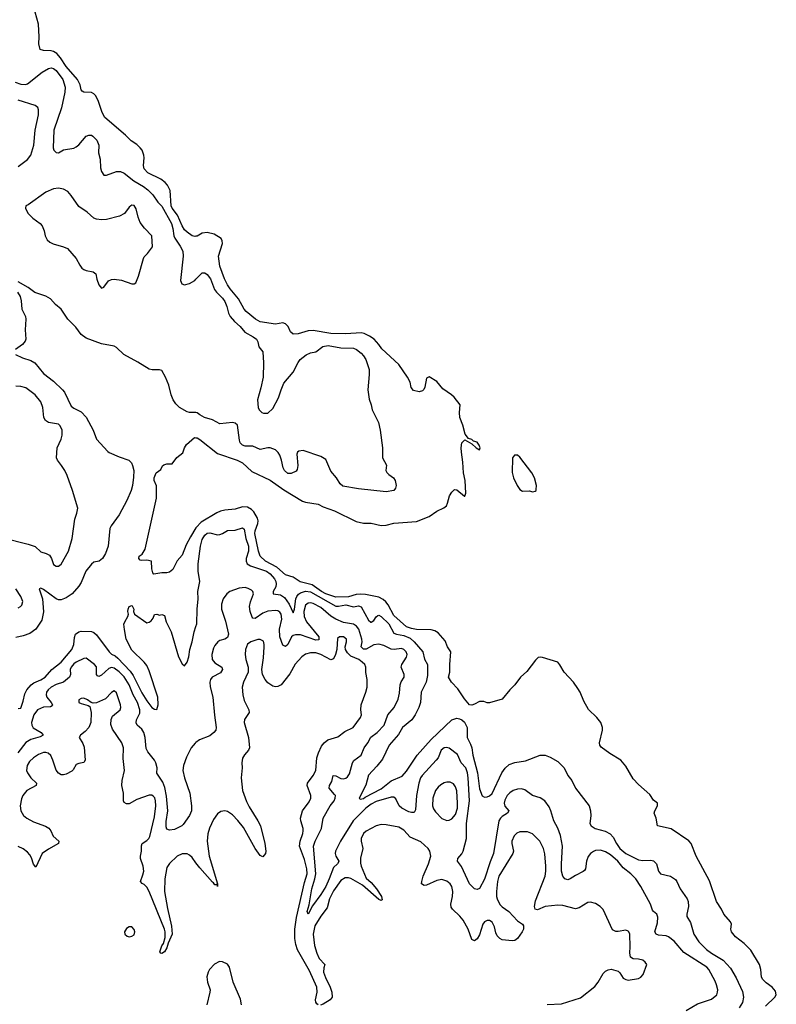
# Model space of a CAD drawing. Header units: inches. Extents: x 1603819 to 1745079, y 385938 to 533966.
# Tile 554 of 561: x 1668602 to 1674605, y 511514 to 519326. Entities that reach past the tile are written whole.
import ezdxf

# ---------------------------------------------------------------- set-up
doc = ezdxf.new("R2010")
doc.units = ezdxf.units.IN
doc.header["$MEASUREMENT"] = 0
doc.layers.add('B6561', color=7, linetype='Continuous')
doc.layers.add('B6571', color=7, linetype='Continuous')

msp = doc.modelspace()

# ---------------------------------------------------------------- linework, layer by layer
at = {"layer": 'B6561', "color": 5}
for points, elevation in [([(1670000, 517607.1), (1669990, 517606), (1669970, 517612.1), (1669930, 517638.9), (1669910, 517658.4), (1669890, 517689.8), (1669853.9, 517773.9), (1669812.5, 517830), (1669804.1, 517850), (1669795.2, 517970), (1669774, 518014), (1669755.2, 518035.2), (1669721, 518061), (1669618, 518110), (1669590, 518143.5), (1669584.3, 518170), (1669589.8, 518230), (1669587.6, 518250), (1669572.8, 518290), (1669558.5, 518310), (1669530, 518336.5), (1669485.2, 518365.2), (1669441.1, 518410), (1669278.2, 518550), (1669255.3, 518590), (1669223.6, 518683.6), (1669203.8, 518723.8), (1669190, 518738.7), (1669170, 518748), (1669110, 518749.7), (1669098, 518758), (1669089.8, 518769.8), (1669082.3, 518810), (1669061.2, 518850), (1668970, 518954.3), (1668924.2, 519024.2), (1668896.8, 519056.8), (1668870, 519073.8), (1668850, 519079.5), (1668790, 519080.5), (1668764.5, 519090), (1668753.3, 519133.3), (1668756.8, 519190), (1668750.4, 519290.4), (1668724.3, 519384.3)], 220), ([(1668565.1, 518830), (1668610, 518815), (1668648.6, 518811.4), (1668664.5, 518815.5), (1668781.1, 518910), (1668830, 518938.4), (1668850, 518942.5), (1668870, 518937.3), (1668890, 518922.3), (1668942.6, 518850), (1668961.4, 518790), (1668959.6, 518750), (1668932.8, 518627.2), (1668872.7, 518450), (1668868.4, 518310), (1668872.7, 518290), (1668890, 518272.7), (1668910, 518269.3), (1668950, 518292), (1669030, 518307.3), (1669050, 518317), (1669070, 518334), (1669130, 518400.4), (1669150, 518409.7), (1669170, 518408.4), (1669182.4, 518402.4), (1669213.5, 518370), (1669229.6, 518330.4), (1669227.6, 518270), (1669238.9, 518218.9), (1669241.5, 518150), (1669250, 518120.9), (1669270, 518093.3), (1669290, 518093.5), (1669370, 518122), (1669400.2, 518120.2), (1669430, 518107), (1669507.1, 518047.1), (1669582.8, 518002.8), (1669617, 517977), (1669657.2, 517937.2), (1669698.6, 517878.6), (1669730, 517846.3), (1669805.2, 517710), (1669817.5, 517670), (1669823.2, 517610), (1669831.2, 517591.2), (1669874.7, 517530), (1669894.9, 517490), (1669898.9, 517450), (1669877.4, 517257.4), (1669887, 517230), (1669910, 517222.2), (1669950, 517232.2), (1669990, 517256.9), (1670000, 517266.9)], 240), ([(1668590, 518160.4), (1668663.5, 518216.5), (1668688.9, 518251.1), (1668713.3, 518330), (1668724.7, 518450), (1668749.8, 518569.8), (1668751.8, 518611.8), (1668744.2, 518630), (1668724.1, 518644.1), (1668590, 518687.1)], 260), ([(1670000, 516208.2), (1669950, 516210.2), (1669930, 516215.4), (1669868.7, 516250), (1669839.1, 516279.1), (1669818.9, 516310), (1669803.1, 516350), (1669785.9, 516425.9), (1669758.7, 516490), (1669730, 516542.8), (1669710, 516548), (1669653.4, 516546.6), (1669630, 516553.1), (1669538, 516610), (1669428.3, 516668.3), (1669370, 516726), (1669350, 516736.4), (1669250, 516753), (1669130, 516798), (1669090, 516827.7), (1669047.6, 516887.6), (1668983.8, 516950), (1668930.2, 517030.2), (1668886.9, 517066.9), (1668845.7, 517110), (1668810, 517132.4), (1668722.3, 517162.3), (1668670, 517202), (1668590, 517244.9)], 240), ([(1668583.3, 517163.3), (1668606.2, 517130), (1668614.1, 517094.1), (1668619.8, 517030), (1668647.1, 516970), (1668649.8, 516950), (1668645.2, 516865.2), (1668649.5, 516790.5), (1668645.4, 516774.6), (1668623.7, 516750), (1668569.4, 516710)], 240), ([(1668568, 516670), (1668622.9, 516642.9), (1668690, 516622.4), (1668722.7, 516602.7), (1668790, 516518.4), (1668870, 516457), (1668942.2, 516390), (1668956.8, 516370), (1669010, 516260.9), (1669030, 516242.6), (1669090, 516213.9), (1669130, 516172.4), (1669184.6, 516070), (1669210, 515997.6), (1669300.9, 515900.9), (1669311.8, 515891.8), (1669390, 515856.5), (1669467, 515830), (1669487.3, 515810), (1669496.8, 515790), (1669505.8, 515750), (1669504.4, 515695.6), (1669496, 515630), (1669486.3, 515590), (1669451.1, 515510), (1669390, 515398.4), (1669327.3, 515310), (1669318, 515290), (1669302.6, 515150), (1669282, 515090), (1669257.4, 515050), (1669231.8, 515030), (1669190, 515021.3), (1669170, 515006.2), (1669126.1, 514950), (1669090, 514861.7), (1669070, 514831.3), (1669018.4, 514770), (1668970, 514739.3), (1668930, 514723.2), (1668910, 514722.6), (1668890, 514730.2), (1668790, 514805.3), (1668770, 514816.5), (1668755.1, 514810), (1668782.5, 514730), (1668791.7, 514628.3), (1668777.2, 514562.8), (1668728.6, 514491.4), (1668682.7, 514457.3), (1668630, 514437.8), (1668570, 514425.2)], 240), ([(1668470, 515214.2), (1668670, 515164.6), (1668725.2, 515145.3), (1668770, 515103), (1668811.3, 515090), (1668836.7, 515076.7), (1668854, 515050), (1668870, 515004.7), (1668890, 514991), (1668910, 514991), (1668930, 515006), (1668988, 515110), (1669017.3, 515210), (1669038, 515362), (1669055.1, 515410), (1669062, 515450), (1669020.7, 515590), (1668978, 515710), (1668959.5, 515750), (1668934, 515790), (1668900.5, 515830), (1668893.3, 515850), (1668899.7, 515930), (1668930, 515998.8), (1668938.9, 516030), (1668938.9, 516070), (1668923.8, 516103.8), (1668910, 516116.2), (1668830, 516129.7), (1668805.7, 516145.7), (1668793.3, 516170), (1668786.4, 516250), (1668770, 516294), (1668723.6, 516350), (1668650, 516404), (1668610, 516416.4), (1668570, 516419.2)], 260), ([(1670000, 515293.4), (1669955.7, 515224.3), (1669921.7, 515158.3), (1669890, 515077.2), (1669850, 515033.2), (1669815.3, 514964.7), (1669790, 514943.6), (1669770, 514937), (1669730, 514938), (1669666, 514926), (1669658, 514938), (1669648.7, 514970), (1669646, 515030), (1669610, 515038), (1669570, 515035.3), (1669558, 515038), (1669546, 515050), (1669549, 515070), (1669573.2, 515086.8), (1669596, 515124), (1669687.3, 515530), (1669687.3, 515627.3), (1669669.5, 515670.5), (1669669.5, 515690.5), (1669684, 515730), (1669722, 515758), (1669734.6, 515785.4), (1669744.7, 515795.3), (1669770, 515801), (1669810, 515801), (1669847.9, 515852.1), (1669897.2, 515890), (1669909.3, 515930), (1669924.8, 515955.2), (1669989.7, 516010.3), (1670000, 516009.1)], 220), ([(1668590, 514659.3), (1668609.2, 514670), (1668618.3, 514681.7), (1668625.6, 514710), (1668611.6, 514750), (1668571.1, 514811.1)], 260), ([(1668590, 513861.2), (1668610, 513862.7), (1668630, 513919), (1668641.9, 513978.2), (1668658.3, 514010), (1668693.8, 514050), (1668714, 514066), (1668770, 514088.5), (1668804.8, 514110), (1668856.9, 514170), (1668930, 514228.7), (1669016.5, 514330), (1669030.1, 514369.9), (1669035.3, 514424.7), (1669045.6, 514450), (1669070, 514469.9), (1669090, 514474.2), (1669170, 514472), (1669190, 514463.8), (1669210, 514446.4), (1669310.8, 514310), (1669330, 514291.6), (1669358.9, 514278.9), (1669380.6, 514260.6), (1669477, 514157), (1669502, 514122), (1669570, 513984.2), (1669610, 513923.1), (1669650, 513869.8), (1669670, 513855.1), (1669690, 513852.7), (1669700.9, 513890), (1669697.2, 513950), (1669630, 514159.3), (1669610, 514201.3), (1669590, 514228.7), (1669490, 514323.9), (1669446.8, 514410), (1669431.8, 514488.2), (1669428.6, 514530), (1669435.5, 514550), (1669460.3, 514590), (1669464.2, 514610), (1669459.5, 514630), (1669461.1, 514650), (1669468.9, 514670), (1669490, 514678.4), (1669494.6, 514674.6), (1669507.3, 514650), (1669505.1, 514630), (1669513.6, 514610), (1669610, 514540.9), (1669630, 514546), (1669643.8, 514556.2), (1669661.4, 514578.6), (1669672, 514608), (1669690, 514608.7), (1669710, 514601.2), (1669730, 514606), (1669750, 514599.3), (1669764.8, 514550), (1669802.6, 514470), (1669861, 514270), (1669890, 514216), (1669910, 514199), (1669930, 514229), (1669943.1, 514270), (1669952, 514330), (1669970.2, 514390), (1669984.6, 514470), (1670000, 514511.3)], 240), ([(1670000, 513592.2), (1669992.7, 513587.3), (1669962.4, 513550), (1669925.1, 513474.9), (1669901.3, 513410), (1669896.2, 513370), (1669907.9, 513310), (1669950.2, 513190), (1669965.4, 513090), (1669963.5, 513050), (1669947.8, 513012.2), (1669898.7, 512941.3), (1669888.6, 512931.4), (1669830, 512901.2), (1669790, 512895.1), (1669770, 512903.7), (1669762.8, 512922.8), (1669763.5, 512963.5), (1669776, 513050), (1669765.7, 513165.7), (1669753.8, 513233.8), (1669737.4, 513277.4), (1669688.7, 513348.7), (1669691.6, 513390), (1669682.3, 513430), (1669670, 513452.3), (1669617.3, 513517.3), (1669604.1, 513544.1), (1669596.2, 513630), (1669586.4, 513670), (1669570, 513698.2), (1669532.6, 513730), (1669526.3, 513746.3), (1669528, 513770), (1669554.7, 513825.3), (1669555.3, 513850), (1669536.2, 513910), (1669502.8, 513970), (1669469.9, 514050), (1669430, 514111.5), (1669390, 514151.5), (1669350, 514181.1), (1669330, 514186.2), (1669310, 514179.6), (1669250, 514126.4), (1669230, 514114.2), (1669219.5, 514119.5), (1669210.8, 514130.8), (1669210, 514192.3), (1669196.2, 514210), (1669130, 514260.9), (1669110, 514257.6), (1669050, 514229.8), (1669030, 514215.1), (1669009.4, 514190), (1669003.2, 514170), (1669004.7, 514130), (1668995.8, 514110), (1668950, 514069.8), (1668889.6, 514050.4), (1668850.2, 514030), (1668826.8, 514010), (1668814.5, 513990), (1668811, 513970), (1668817.4, 513950), (1668850.2, 513910), (1668861.5, 513890), (1668858, 513882), (1668845.4, 513874.6), (1668790, 513871.6), (1668742, 513850), (1668713.9, 513810), (1668696.2, 513750), (1668697, 513730), (1668708.7, 513708.7), (1668772.6, 513670), (1668788.4, 513650), (1668762.8, 513637.2), (1668690, 513615.4), (1668650, 513592.4), (1668586.2, 513510)], 260), ([(1670000, 512638), (1669970, 512678.8), (1669950, 512697), (1669930, 512707.3), (1669890, 512708.5), (1669850.5, 512689.5), (1669790, 512631.7), (1669770, 512599.8), (1669752.4, 512510), (1669750.7, 512410), (1669773.7, 512273.7), (1669805.4, 512134.6), (1669810.1, 512070), (1669780.2, 511999.8), (1669770, 511963.7), (1669750, 511932), (1669730, 511918.4), (1669720.1, 511920.1), (1669712.7, 511930), (1669730, 511977.6), (1669742.9, 511997.1), (1669755.9, 512044.1), (1669756.1, 512090), (1669751.5, 512111.5), (1669629.9, 512409.9), (1669610, 512444.4), (1669590, 512463.7), (1669572.5, 512472.5), (1669560.4, 512490), (1669579.6, 512540.4), (1669585.7, 512570), (1669580.6, 512610), (1669560.8, 512670), (1669559.2, 512690), (1669567.9, 512730), (1669567.9, 512772.1), (1669573.3, 512790), (1669610, 512812.9), (1669626, 512830), (1669633.2, 512846.8), (1669670, 513002.8), (1669681.9, 513090), (1669678.8, 513130), (1669672.6, 513152.6), (1669663.8, 513163.8), (1669650, 513172.8), (1669630, 513174), (1669530, 513140.2), (1669470, 513104.8), (1669450, 513103.7), (1669430, 513116.2), (1669425.6, 513130), (1669426, 513190), (1669413.1, 513250), (1669415.6, 513290), (1669433.6, 513370), (1669423.5, 513463.5), (1669424.1, 513550), (1669410.7, 513590), (1669336.9, 513696.9), (1669325.6, 513734.4), (1669326.8, 513773.2), (1669338.8, 513801.2), (1669398.7, 513850), (1669405.1, 513870), (1669402.6, 513890), (1669370, 513985.2), (1669350, 514000.9), (1669330, 513989.3), (1669282, 513938), (1669210, 513905.6), (1669184.5, 513904.5), (1669169.1, 513909.1), (1669139, 513930), (1669110, 513942.7), (1669090, 513941.2), (1669071.3, 513930), (1669071.3, 513910), (1669090, 513900.7), (1669146, 513886), (1669156.7, 513876.7), (1669168.7, 513830), (1669164.9, 513750), (1669150.4, 513710), (1669122, 513678), (1669084, 513650), (1669072.7, 513630), (1669103.1, 513583.1), (1669114.1, 513554.1), (1669121.5, 513450), (1669110, 513431.6), (1669070, 513425.3), (1669050, 513417.4), (1669025.7, 513374.3), (1669015.5, 513364.5), (1668970, 513340.6), (1668950, 513334.2), (1668930, 513335.8), (1668910, 513348.7), (1668891, 513371), (1668865.5, 513450), (1668847.7, 513487.7), (1668826.6, 513506.6), (1668810, 513512.8), (1668790, 513512.9), (1668750, 513497.1), (1668710, 513469.8), (1668679.4, 513440.6), (1668660.2, 513410), (1668655.3, 513370), (1668662.6, 513350), (1668690, 513312), (1668734.3, 513270), (1668731.7, 513250), (1668659.5, 513210), (1668626, 513170), (1668615.2, 513144.8), (1668604.2, 513090), (1668611.3, 513050), (1668632.5, 513012.5), (1668659.5, 512990), (1668710, 512961.8), (1668806.8, 512926.8), (1668832.1, 512912.1), (1668848.5, 512890), (1668867.1, 512847.1), (1668913, 512810), (1668910.3, 512789.7), (1668830, 512745.6), (1668780.2, 512710), (1668730, 512602.9), (1668710, 512625.1), (1668695.4, 512675.4), (1668681.4, 512701.4), (1668662.4, 512722.4), (1668628.5, 512748.5), (1668590, 512767.5)], 280)]:
    msp.add_lwpolyline(points, dxfattribs=dict(at, elevation=elevation))
for points, elevation in [([(1668910, 517989.7), (1668870, 517984.7), (1668810, 517956.1), (1668670, 517858), (1668651.3, 517850), (1668646.8, 517830), (1668667.3, 517790), (1668706.8, 517750), (1668764, 517710), (1668779.1, 517690), (1668794.4, 517650), (1668803, 517610), (1668820.3, 517580.3), (1668840.5, 517560.5), (1668866.5, 517546.5), (1668950, 517524.2), (1668980.5, 517510), (1669050, 517432.4), (1669078.2, 517378.2), (1669095.3, 517355.3), (1669110, 517343.7), (1669130, 517336.5), (1669185.3, 517325.3), (1669204.9, 517310), (1669213.7, 517266.3), (1669230, 517222.8), (1669250, 517196), (1669270, 517202.8), (1669306.3, 517253.7), (1669330, 517264.9), (1669350, 517267.7), (1669410, 517259.1), (1669490, 517231), (1669510, 517231.3), (1669522, 517238), (1669543.7, 517290), (1669582.7, 517430), (1669590, 517444.7), (1669615.3, 517470), (1669656.4, 517523.6), (1669649.2, 517610), (1669591, 517671), (1669557.5, 517717.5), (1669540.3, 517760.3), (1669525.4, 517825.4), (1669510.9, 517850.9), (1669490, 517854), (1669484, 517850), (1669470, 517839.5), (1669432.1, 517787.9), (1669394, 517766), (1669290, 517739.7), (1669250, 517737.4), (1669210, 517742), (1669190, 517751.6), (1669137.7, 517797.7), (1669070, 517844.7), (1669010.7, 517930.7), (1668982.2, 517962.2), (1668950, 517981.7)], 260), ([(1669490, 512129.5), (1669470, 512127.8), (1669450, 512115.8), (1669434, 512090), (1669435.5, 512070), (1669454.9, 512054.9), (1669470, 512050.4), (1669490, 512054), (1669510, 512066.4), (1669514.7, 512090), (1669510, 512108.7)], 320)]:
    msp.add_lwpolyline(points, close=True, dxfattribs=dict(at, elevation=elevation))
at = {"layer": 'B6571', "color": 5}
for points, elevation in [([(1670000, 516009.1), (1670010, 516008), (1670030, 515995.5), (1670170, 515883.1), (1670328.2, 515830), (1670368.5, 515810), (1670442.4, 515742.4), (1670590, 515672.7), (1670697.2, 515597.2), (1670845, 515505), (1670870, 515496.8), (1670970, 515483.2), (1671010, 515461.3), (1671100.4, 515430), (1671270, 515344.7), (1671330, 515331), (1671390, 515330.9), (1671470, 515313.5), (1671510, 515316.9), (1671570, 515330.6), (1671750, 515345.9), (1671850, 515384), (1671910, 515425.7), (1671966.8, 515453.2), (1671986.6, 515470), (1671996.9, 515490), (1672012.9, 515547.1), (1672030, 515578), (1672050, 515598), (1672070, 515596), (1672130, 515544.7), (1672134, 515546), (1672141.2, 515570), (1672136.9, 515670), (1672122, 515730), (1672116.6, 515816.6), (1672106, 515894), (1672104, 515930), (1672108.7, 515970), (1672132, 515992), (1672190, 515962), (1672222, 515930), (1672250, 515914), (1672254, 515930), (1672248, 515950), (1672230, 515973.2), (1672203.1, 515983.1), (1672190, 515994), (1672162, 516002), (1672136.5, 516036.5), (1672117, 516110), (1672094.7, 516170), (1672091.3, 516210), (1672095.1, 516270), (1672048.2, 516330), (1672027.8, 516350), (1671958.1, 516398.2), (1671910, 516454.2), (1671850, 516491.6), (1671830, 516482), (1671816.3, 516410), (1671808, 516392), (1671797.5, 516382.5), (1671770, 516372.7), (1671725.1, 516385.1), (1671707.3, 516407.3), (1671698.4, 516450), (1671678.7, 516490), (1671609.7, 516590), (1671475.7, 516715.7), (1671451, 516750), (1671413.3, 516790), (1671375.7, 516815.7), (1671334.8, 516834.8), (1671310, 516840.7), (1671190, 516833), (1671070, 516836.1), (1670930, 516859.8), (1670890, 516858), (1670810, 516832.8), (1670770, 516829.6), (1670750, 516849.2), (1670731.2, 516891.2), (1670710, 516912), (1670690, 516919.6), (1670630, 516909.7), (1670510, 516928.4), (1670472.8, 516950), (1670397.6, 517010), (1670381.8, 517030), (1670338.4, 517110), (1670271.8, 517190), (1670250, 517222.8), (1670227, 517270), (1670189.8, 517370), (1670178.4, 517450), (1670209.3, 517550), (1670209.2, 517570), (1670199, 517590), (1670143.9, 517623.9), (1670090, 517637.4), (1670050, 517631.2), (1670010, 517608.2), (1670000, 517607.1)], 220), ([(1670000, 517266.9), (1670050, 517316.8), (1670070, 517317.8), (1670090, 517305.3), (1670115.5, 517270), (1670146.3, 517186.3), (1670163.4, 517163.4), (1670210, 517117.4), (1670228.4, 517090), (1670246, 517050), (1670258.4, 516998.4), (1670270.8, 516970), (1670305.6, 516930), (1670351, 516891), (1670387.6, 516847.6), (1670453.3, 516810), (1670479.1, 516790), (1670489.8, 516770), (1670498.7, 516730), (1670529.7, 516690), (1670536.6, 516603.4), (1670532.4, 516490), (1670516, 516404), (1670489.4, 516309.4), (1670493.2, 516250), (1670501.2, 516230), (1670522, 516210), (1670534.8, 516205.2), (1670570, 516204), (1670610, 516242), (1670654.1, 516325.9), (1670675.3, 516390), (1670698.4, 516441.6), (1670770, 516529.6), (1670810, 516607), (1670826.7, 516630), (1670873.2, 516666.8), (1670910, 516683.1), (1670950, 516689.8), (1671006.9, 516733.1), (1671050, 516740.8), (1671150, 516722.2), (1671250, 516718.6), (1671272.6, 516710), (1671310, 516680.4), (1671330, 516659.1), (1671347.8, 516630), (1671373.8, 516550), (1671375.5, 516510), (1671363.7, 516390), (1671373.9, 516313.9), (1671390.5, 516270.5), (1671398, 516230), (1671447.7, 516130), (1671462.8, 516070), (1671480.9, 515930), (1671481, 515850), (1671511, 515791), (1671507.6, 515750), (1671514.5, 515734.5), (1671530, 515716.9), (1671566.6, 515690), (1671580.9, 515670), (1671589.2, 515630), (1671584, 515610), (1671569.2, 515590.8), (1671510, 515580.7), (1671290, 515603.1), (1671166.3, 515626.3), (1671143.2, 515643.2), (1671114, 515690), (1671070, 515743), (1671030, 515837.6), (1670990, 515861.5), (1670850, 515908.2), (1670816.5, 515903.5), (1670806.6, 515893.4), (1670801.2, 515878.8), (1670807.6, 515790), (1670802.5, 515757.5), (1670795.9, 515744.1), (1670755.1, 515724.9), (1670730, 515726.4), (1670702.4, 515750), (1670692.4, 515770), (1670679.5, 515830), (1670664.4, 515870), (1670652, 515892), (1670630, 515913), (1670590, 515928.5), (1670570, 515928.5), (1670510, 515916.4), (1670450, 515941.3), (1670390, 515943.2), (1670368.8, 515950), (1670351.7, 515970), (1670344.4, 515990), (1670330.4, 516110), (1670310, 516126), (1670290, 516130.3), (1670190, 516120.8), (1670132, 516152), (1670068, 516170), (1670030.4, 516190), (1670010, 516207.8), (1670000, 516208.2)], 240), ([(1674519.2, 511500.7), (1674594, 511570), (1674604.5, 511590), (1674599.1, 511619.1), (1674572.7, 511650), (1674524.5, 511684.5), (1674498.7, 511710), (1674488.2, 511730), (1674481.3, 511790), (1674471.3, 511830), (1674403, 511943), (1674350, 511995.6), (1674280.5, 512050), (1674248.6, 512088.6), (1674244.2, 512110), (1674249.6, 512150), (1674241.6, 512170), (1674188.6, 512228.6), (1674169.7, 512270), (1674129.8, 512329.8), (1674075.3, 512495.3), (1673969.7, 512690), (1673927.8, 512790), (1673910, 512811.2), (1673770, 512906.2), (1673662.7, 512930), (1673651.2, 512991.2), (1673636.2, 513030), (1673641.6, 513050), (1673662.9, 513090), (1673660.9, 513110), (1673630, 513132.7), (1673599.8, 513179.8), (1673510, 513257.6), (1673470, 513302), (1673410, 513403.6), (1673371.8, 513450), (1673283.5, 513503.5), (1673214.9, 513554.9), (1673205.6, 513570), (1673202.4, 513590), (1673224.2, 513690), (1673224.7, 513710), (1673212.3, 513750), (1673181.7, 513790), (1673114.3, 513854.3), (1673078.3, 513918.3), (1673048.2, 513990), (1673030, 514021), (1672994.2, 514070), (1672921.4, 514150), (1672888.1, 514208.1), (1672870, 514228.2), (1672750, 514265.6), (1672730, 514269.4), (1672715.5, 514264.5), (1672694.4, 514245.6), (1672625.8, 514154.2), (1672574.8, 514110), (1672530, 514049), (1672490.5, 514009.5), (1672430, 513934), (1672330, 513906), (1672310, 513906), (1672284, 513916), (1672250, 513917.2), (1672210, 513895.3), (1672190, 513888.7), (1672170, 513889), (1672130, 513937.2), (1672076.7, 514016.7), (1672027.9, 514070), (1672004.2, 514110), (1672013.3, 514150), (1672013, 514210), (1672021.7, 514310), (1671995.4, 514350), (1671978.5, 514398.5), (1671920.5, 514460.5), (1671896.4, 514476.4), (1671865.3, 514485.3), (1671750, 514486.8), (1671710, 514494.6), (1671670.8, 514510), (1671570, 514597.7), (1671524.6, 514684.6), (1671507.4, 514707.4), (1671486.1, 514726.1), (1671450, 514744.9), (1671346, 514766), (1671307.6, 514767.6), (1671270, 514764.9), (1671210, 514748.3), (1671110, 514743.2), (1671030, 514770.9), (1670995.4, 514790), (1670922.5, 514842.5), (1670826.6, 514866.6), (1670770, 514902.6), (1670710, 514922.5), (1670641.3, 514981.3), (1670550.7, 515030), (1670510, 515070.9), (1670495.1, 515110), (1670466.2, 515250), (1670469, 515270), (1670491.8, 515330), (1670493.8, 515350), (1670489.2, 515370), (1670460.2, 515420.2), (1670440.6, 515440.6), (1670410, 515458.9), (1670370, 515461.3), (1670310, 515443.2), (1670230, 515435.2), (1670193.9, 515426.1), (1670166, 515414), (1670041.2, 515338.8), (1670002.6, 515297.4), (1670000, 515293.4)], 220), ([(1670000, 514511.3), (1670007.8, 514532.2), (1670008.7, 514650), (1670017.3, 514730), (1670014.8, 514790), (1670031.8, 514870), (1670018.3, 514950), (1670018, 515010), (1670035.9, 515150), (1670050, 515203), (1670070, 515236), (1670090, 515252.1), (1670110, 515256), (1670170, 515239.7), (1670190, 515240.5), (1670211.5, 515248.5), (1670250, 515274), (1670310, 515276.3), (1670370, 515294), (1670383.6, 515283.6), (1670395.9, 515210), (1670415.8, 515150), (1670416.4, 515110), (1670398.1, 515050), (1670398, 515030), (1670405.3, 515010), (1670431.8, 514991.8), (1670560.8, 514950), (1670590, 514929.8), (1670623.2, 514890), (1670633.7, 514870), (1670637.1, 514850), (1670632.8, 514827.2), (1670612.7, 514790), (1670611.5, 514771.5), (1670670, 514762.9), (1670702.5, 514742.5), (1670739.1, 514690), (1670770, 514620.7), (1670781.6, 514650), (1670791.5, 514730), (1670799.1, 514750), (1670812.7, 514767.3), (1670830, 514779.4), (1670870, 514791.8), (1670910, 514785.8), (1671110, 514672.8), (1671130, 514671.8), (1671190, 514682.4), (1671250, 514667.8), (1671290, 514675.1), (1671310, 514667.4), (1671370, 514561.5), (1671386.7, 514546.7), (1671390, 514545), (1671410, 514560.3), (1671430, 514589.7), (1671441.8, 514598.2), (1671450, 514601.1), (1671470, 514590.9), (1671530, 514531.9), (1671570, 514459.4), (1671591.2, 514451.2), (1671650, 514440.7), (1671698.7, 514418.7), (1671730.3, 514390.3), (1671798.8, 514310), (1671812.5, 514252.5), (1671837.2, 514210), (1671838.1, 514121.9), (1671826.4, 514070), (1671786.6, 513990), (1671780.6, 513910), (1671769.1, 513870), (1671739.8, 513810), (1671713.2, 513770), (1671639.4, 513710), (1671606.1, 513653.9), (1671533.3, 513570), (1671480, 513460), (1671436.1, 513403.9), (1671368.6, 513331.4), (1671346.9, 513253.1), (1671295.6, 513150), (1671301.8, 513141.8), (1671330, 513147.3), (1671342.2, 513157.8), (1671470, 513224.9), (1671550, 513288), (1671636.9, 513323.1), (1671670, 513363.9), (1671754.2, 513490), (1671865.4, 513614.6), (1672030, 513770.5), (1672070, 513784.3), (1672090, 513780.5), (1672110, 513771.6), (1672130, 513752.5), (1672151.6, 513710), (1672152.7, 513630), (1672178.8, 513578.8), (1672187.9, 513550), (1672196.9, 513490), (1672233.7, 513350), (1672250, 513222.7), (1672270, 513168.7), (1672290, 513159), (1672310, 513161.2), (1672330, 513169.4), (1672350, 513187), (1672425.5, 513350), (1672452.2, 513387.8), (1672484.3, 513415.7), (1672530, 513431.6), (1672614.3, 513445.7), (1672730, 513491.8), (1672770, 513492), (1672810, 513475.1), (1672870, 513440.7), (1672920.7, 513390), (1672949.7, 513330), (1672981.7, 513290), (1673012.1, 513230), (1673119.7, 513090), (1673131.3, 513050), (1673133.3, 513010), (1673125.6, 512950), (1673135.1, 512930), (1673166.6, 512910), (1673247.5, 512887.5), (1673286.9, 512866.8), (1673310, 512841.7), (1673336.2, 512790), (1673363.1, 512750), (1673410, 512710.4), (1673510, 512659.8), (1673544.3, 512655.7), (1673610, 512658.3), (1673630, 512653), (1673653, 512630), (1673671.1, 512571.1), (1673686.6, 512550), (1673765.2, 512530), (1673804.1, 512504.1), (1673814.7, 512490), (1673841.1, 512430), (1673897.7, 512350), (1673905.7, 512330), (1673907.3, 512290), (1673894, 512230), (1673895.8, 512210), (1673923.6, 512163.6), (1673949.8, 512070), (1673989.8, 512010), (1674050, 511949.1), (1674090, 511919.5), (1674183.8, 511863.8), (1674240.3, 511800.3), (1674285.6, 511725.6), (1674335.6, 511615.6), (1674344.5, 511570), (1674336.5, 511530), (1674310, 511487.6)], 240), ([(1673890, 511464.2), (1673980.5, 511519.5), (1674090, 511554), (1674131.6, 511590), (1674138.7, 511610), (1674139.7, 511630), (1674131, 511670), (1674119.2, 511699.2), (1674069.8, 511790), (1674053.1, 511810), (1673870, 511926.4), (1673794.1, 512014.1), (1673750, 512048.5), (1673730, 512058.5), (1673670, 512062.3), (1673650.7, 512070.7), (1673641.8, 512090), (1673662, 512162), (1673664.6, 512204.6), (1673657.6, 512230), (1673629.8, 512249.8), (1673621.6, 512261.6), (1673607, 512310), (1673530, 512449.8), (1673490, 512508.8), (1673450, 512549.8), (1673390, 512596.2), (1673346.3, 512650), (1673290, 512699.9), (1673250, 512724.7), (1673210, 512737.7), (1673170, 512734.8), (1673152.8, 512727.2), (1673130.3, 512710), (1673111.9, 512688.1), (1673099.1, 512650), (1673091.8, 512590), (1673083, 512577), (1673072.3, 512567.7), (1673010, 512537.2), (1672970, 512509.8), (1672950, 512502.7), (1672926, 512510), (1672910.7, 512530.7), (1672900.7, 512570), (1672899.2, 512630), (1672907.9, 512770), (1672893, 512853), (1672871.4, 512911.4), (1672839.8, 512970), (1672816.4, 513050), (1672802.3, 513082.3), (1672767.7, 513127.7), (1672732, 513152), (1672670.8, 513170.8), (1672610, 513215.6), (1672583.3, 513223.3), (1672550, 513221), (1672518, 513210), (1672490, 513192), (1672470, 513170.9), (1672450, 513134.3), (1672444.1, 513110), (1672450, 513085.2), (1672482.6, 513050), (1672472, 513030), (1672430, 513004.5), (1672415, 512990), (1672404, 512970), (1672361.4, 512710), (1672335.1, 512644.9), (1672290, 512507.6), (1672250, 512433.2), (1672230, 512426), (1672210, 512429.4), (1672170, 512469.2), (1672106.7, 512606.7), (1672075.4, 512650), (1672076.4, 512670), (1672110.5, 512709.5), (1672120.6, 512730), (1672145.3, 512830), (1672147.7, 512947.7), (1672169.1, 513130), (1672160.5, 513310), (1672154.4, 513350), (1672140.2, 513390), (1672104.6, 513430), (1672075.4, 513495.4), (1672010, 513546), (1671990, 513552.8), (1671970, 513549.7), (1671946.3, 513530), (1671921.3, 513470), (1671906.9, 513450), (1671795, 513330), (1671782.2, 513310), (1671768.1, 513270), (1671748.9, 513170), (1671742.2, 513057.8), (1671730, 513037.4), (1671710, 513035.5), (1671690, 513041.8), (1671633.7, 513070), (1671612, 513090), (1671585.3, 513145.3), (1671570, 513156.5), (1671550, 513159), (1671430, 513123.2), (1671390, 513102.8), (1671347, 513070), (1671247.9, 512970), (1671147.2, 512810), (1671107.6, 512730), (1671103.5, 512710), (1671109.2, 512690), (1671134.6, 512650), (1671133.1, 512646.9), (1671122.3, 512630), (1671090, 512600.9), (1671057.8, 512510), (1671030, 512449.1), (1670990, 512385.3), (1670924.8, 512295.2), (1670889.2, 512230), (1670881.5, 512250), (1670897, 512303), (1670920.5, 512430), (1670944.4, 512510), (1670951.1, 512550), (1670931.8, 512770), (1670945.5, 512810), (1670996, 512910), (1671009, 512990), (1671065.2, 513090), (1671096.3, 513130), (1671105.8, 513150), (1671106.3, 513170), (1671100.2, 513180.2), (1671056.4, 513230), (1671059.8, 513250), (1671078, 513282), (1671089.8, 513330), (1671110, 513326.9), (1671150, 513306), (1671170, 513303.2), (1671190, 513308.9), (1671202, 513318), (1671217.7, 513342.3), (1671242, 513430), (1671252.3, 513447.7), (1671312, 513490), (1671334.6, 513550), (1671364, 513590), (1671387, 513633), (1671436.8, 513670), (1671493.6, 513730), (1671523.1, 513810), (1671572.6, 513870), (1671603.5, 513936.5), (1671616.1, 513983.9), (1671619.8, 514050), (1671628.1, 514071.9), (1671652.8, 514110), (1671652.4, 514130), (1671628.4, 514190), (1671632.3, 514210), (1671670, 514268.5), (1671674.6, 514290), (1671668.2, 514310), (1671650, 514329.7), (1671630, 514337.2), (1671572, 514328), (1671550, 514331.2), (1671490, 514359.8), (1671450, 514370.7), (1671410, 514366.1), (1671350, 514331.1), (1671330, 514330.6), (1671309.9, 514349.9), (1671319.1, 514390), (1671317.3, 514410), (1671291.5, 514491.5), (1671274.4, 514514.4), (1671250, 514528.9), (1671170, 514543.9), (1671110, 514569.4), (1671070, 514594.7), (1670990, 514662), (1670930, 514694.3), (1670910, 514699.5), (1670890, 514697.3), (1670870, 514679.7), (1670856.1, 514630), (1670857.6, 514590), (1670877.3, 514550), (1670975.8, 514430), (1670974.6, 514405.4), (1670950, 514402.6), (1670830, 514446.1), (1670790, 514446.3), (1670770, 514439.8), (1670759.2, 514430), (1670730.1, 514369.9), (1670710, 514354.2), (1670690, 514363.5), (1670666.7, 514430), (1670663.7, 514490), (1670680.9, 514570), (1670675, 514610), (1670665, 514625), (1670650, 514635.7), (1670630, 514638.7), (1670570, 514633.7), (1670530, 514618.1), (1670470, 514574.4), (1670450, 514578.5), (1670445.6, 514585.6), (1670429.9, 514630), (1670425.5, 514670), (1670433.6, 514706.4), (1670457.3, 514770), (1670451.3, 514790), (1670439.8, 514799.8), (1670414.2, 514814.2), (1670390, 514820.4), (1670343.6, 514816.4), (1670268.5, 514790), (1670244.2, 514770), (1670216.5, 514730), (1670202.6, 514690), (1670202.3, 514650), (1670234.5, 514554.5), (1670258, 514450), (1670250, 514423.5), (1670230, 514411), (1670190, 514399.7), (1670174.4, 514390), (1670150, 514360.5), (1670140.3, 514339.7), (1670126.4, 514290), (1670127.5, 514250), (1670150, 514222.5), (1670205.7, 514190), (1670210.3, 514170), (1670194.9, 514145.1), (1670129.2, 514110), (1670115.2, 514090), (1670109.5, 514070), (1670112.9, 514032.9), (1670134.6, 513950), (1670147.1, 513807.1), (1670160.9, 513710), (1670157.4, 513690), (1670142, 513670), (1670110, 513644.8), (1670028.7, 513611.3), (1670000, 513592.2)], 260), ([(1670970, 511509.2), (1670958.3, 511518.3), (1670951, 511531), (1670949, 511549), (1670961.9, 511610), (1670959.1, 511650), (1670900.1, 511780.1), (1670806.6, 511946.6), (1670792, 511990), (1670783.3, 512036.7), (1670783.8, 512110), (1670797.4, 512202.6), (1670860.5, 512479.5), (1670882.5, 512550), (1670880.1, 512590), (1670862.4, 512662.4), (1670821.1, 512770), (1670826.5, 512810), (1670849, 512870), (1670851.9, 512890), (1670851.8, 512910), (1670831.9, 512970), (1670830.5, 512990), (1670846.1, 513050), (1670899.3, 513120.7), (1670911.4, 513148.6), (1670911.8, 513170), (1670881.7, 513250), (1670885.2, 513270), (1670930.6, 513330), (1670950.5, 513369.5), (1670960.2, 513470), (1670972.2, 513510), (1670996.7, 513563.2), (1671016.4, 513590), (1671046.4, 513613.6), (1671124.8, 513635.2), (1671181, 513679), (1671246.6, 513710), (1671306.6, 513790), (1671314.5, 513810), (1671307.6, 513850), (1671309.8, 513890), (1671348.7, 513990), (1671357.3, 514030), (1671357.7, 514090), (1671347.5, 514147.5), (1671347.6, 514190), (1671340.4, 514210), (1671319.7, 514230), (1671291.1, 514250), (1671230, 514276.9), (1671202.3, 514302.3), (1671187.4, 514330), (1671184.4, 514350), (1671195.6, 514390), (1671195.1, 514410), (1671170, 514429.6), (1671138, 514430), (1671124.2, 514415.8), (1671117.7, 514330), (1671106.4, 514290), (1671090, 514256.4), (1671070, 514247.9), (1670991.9, 514290), (1670950, 514303.2), (1670910, 514304.1), (1670870, 514291.6), (1670840.8, 514270), (1670788, 514212), (1670745.1, 514134.9), (1670674.9, 514050), (1670650, 514034.6), (1670630, 514032.3), (1670610, 514037.3), (1670570, 514065.8), (1670549.8, 514090), (1670529, 514130), (1670522.8, 514170), (1670536.1, 514263.9), (1670542.4, 514350), (1670542.3, 514370), (1670534.6, 514394.6), (1670510, 514409.7), (1670490, 514409.7), (1670435.5, 514390), (1670409.4, 514370.6), (1670394, 514330), (1670390.2, 514290), (1670395.6, 514250), (1670413.2, 514190), (1670413, 514150), (1670378.3, 514070), (1670366.7, 514030), (1670373.1, 513970), (1670383.8, 513923.8), (1670418.3, 513850), (1670421.1, 513830), (1670386.4, 513773.6), (1670381.6, 513750), (1670417.5, 513630), (1670423.6, 513550), (1670416.1, 513530), (1670386, 513494), (1670370, 513466), (1670363.8, 513430), (1670367.8, 513390), (1670359.1, 513310), (1670370.1, 513210), (1670402.1, 513122.1), (1670421, 513081), (1670491.6, 512970), (1670511.8, 512930), (1670545.5, 512790), (1670553.4, 512730), (1670550.7, 512710), (1670530, 512684), (1670510, 512694), (1670470, 512751.8), (1670376.2, 512916.2), (1670333, 512973), (1670290, 513017.8), (1670250, 513044.6), (1670230, 513049.8), (1670196.6, 513043.4), (1670170, 513025.4), (1670138.5, 512981.5), (1670108.2, 512911.8), (1670094, 512866), (1670089.5, 512810), (1670103.5, 512690), (1670170.4, 512470), (1670170.5, 512449.5), (1670167.3, 512467.3), (1670158.5, 512461.5), (1670150, 512462.9), (1670138.7, 512478.7), (1670130, 512483), (1670030, 512597.3), (1670000, 512638)], 280), ([(1672785.9, 511514.1), (1672900.9, 511519.1), (1673050, 511566.3), (1673164.5, 511655.5), (1673191.6, 511690), (1673230, 511759.3), (1673250, 511778.7), (1673270, 511788.7), (1673293.3, 511793.3), (1673350, 511777.3), (1673364.1, 511764.1), (1673390, 511722.8), (1673410, 511710.6), (1673430, 511707.3), (1673510, 511720.4), (1673530.9, 511729.1), (1673547.3, 511750), (1673577.2, 511830), (1673565.2, 511850), (1673544.4, 511864.4), (1673512.4, 511872.4), (1673470, 511875.1), (1673448, 511888), (1673442.6, 511922.6), (1673445.4, 511970), (1673442, 512070), (1673435.1, 512090), (1673430, 512096), (1673410, 512102.7), (1673350, 512091.6), (1673330, 512092.3), (1673304.2, 512104.2), (1673230, 512266), (1673208.3, 512290), (1673170, 512313.8), (1673130, 512324.8), (1673110, 512321.7), (1673041.2, 512278.8), (1673010, 512270.8), (1672910, 512297.4), (1672870, 512301.6), (1672770.2, 512289.8), (1672710, 512265.2), (1672690, 512268.7), (1672686.6, 512290), (1672695.1, 512335.1), (1672769.3, 512530.7), (1672776.3, 512570), (1672776.1, 512610), (1672767.2, 512707.2), (1672756.2, 512750), (1672727.6, 512810), (1672670, 512865.7), (1672630, 512883.1), (1672570, 512882.8), (1672546.5, 512873.5), (1672523.8, 512850), (1672507.1, 512810), (1672505.2, 512790), (1672518.4, 512730), (1672514.3, 512710), (1672402.8, 512530), (1672392.6, 512490), (1672384, 512410), (1672384.2, 512370), (1672388.9, 512350), (1672410, 512307.2), (1672430, 512286.7), (1672481.1, 512250), (1672550, 512177.1), (1672590.4, 512150.4), (1672598.3, 512138.3), (1672597.4, 512110), (1672587.4, 512090), (1672550, 512036.2), (1672530, 512021.6), (1672510, 512018.4), (1672430, 512025.1), (1672410, 512036.2), (1672390, 512058), (1672380.3, 512080.3), (1672369.8, 512130), (1672350, 512165.1), (1672330, 512178.8), (1672310, 512179.8), (1672290, 512168.4), (1672276.9, 512150), (1672250, 512065.2), (1672230, 512033.2), (1672210, 512017.2), (1672190, 512029), (1672160.6, 512110), (1672121.2, 512181.2), (1672093.9, 512213.9), (1672034.6, 512270), (1672026.1, 512286.1), (1672021.8, 512310), (1672035.7, 512370), (1672038.7, 512410), (1672031.2, 512450), (1672016.8, 512470), (1671990, 512490.6), (1671950, 512504.9), (1671910, 512496.5), (1671830, 512459.8), (1671810, 512457.6), (1671789.9, 512469.9), (1671790.9, 512490), (1671802.7, 512530), (1671846, 512630), (1671862.7, 512690), (1671856.4, 512730), (1671842.7, 512750), (1671783.3, 512803.3), (1671700, 512840), (1671650, 512897.1), (1671610, 512919.1), (1671510, 512939.3), (1671470, 512940.9), (1671430, 512929.7), (1671350, 512888), (1671328.9, 512870), (1671310.3, 512830), (1671310.3, 512810), (1671323.6, 512750), (1671306, 512674), (1671305.9, 512634.1), (1671310.7, 512610), (1671350, 512516.1), (1671390, 512480.2), (1671432, 512430), (1671471, 512370), (1671476.1, 512343.9), (1671470, 512338.4), (1671450, 512345.8), (1671320.4, 512460.4), (1671230, 512511.4), (1671210, 512518.3), (1671183.4, 512516.6), (1671150, 512496.5), (1671090, 512413.6), (1671060.1, 512350), (1671040, 512280), (1670990, 512212.7), (1670942.8, 512137.2), (1670929.5, 512070), (1670939.8, 511979.8), (1670958.9, 511918.9), (1670978.8, 511878.8), (1671023.1, 511830), (1671015.3, 511804.7), (1671013.1, 511770), (1671028.2, 511728.2), (1671065.9, 511650), (1671078, 511610), (1671081.3, 511570), (1671063.8, 511550), (1671010, 511516), (1670987.3, 511507.3)], 280), ([(1670362, 511510), (1670354.5, 511554.5), (1670295.8, 511690), (1670266.4, 511810), (1670250, 511831.7), (1670210, 511852.1), (1670186.7, 511853.3), (1670146.8, 511833.2), (1670107.7, 511790), (1670096.9, 511770), (1670087.2, 511732.8), (1670092.4, 511690), (1670112.3, 511630), (1670111.3, 511610), (1670087.5, 511510)], 320)]:
    msp.add_lwpolyline(points, dxfattribs=dict(at, elevation=elevation))
for points, elevation in [([(1672527.3, 515870), (1672512.7, 515850), (1672510, 515734), (1672518.3, 515690), (1672547.2, 515630), (1672570, 515599.3), (1672590, 515586.4), (1672647.1, 515587.1), (1672670, 515581), (1672690, 515584.7), (1672698, 515590), (1672700.4, 515599.6), (1672700.9, 515630), (1672685.1, 515690), (1672666, 515730), (1672570, 515854.7), (1672550, 515869.6)], 220), ([(1671990, 513276.8), (1671970, 513271.8), (1671944, 513256), (1671922.2, 513237.8), (1671901.1, 513210), (1671880.2, 513150), (1671877.7, 513090), (1671885.8, 513065.7), (1671901, 513041), (1671950, 512989), (1671990, 512972.7), (1672010, 512974.9), (1672030, 512984.9), (1672058.5, 513021.5), (1672074.3, 513070), (1672076.2, 513110), (1672068.7, 513208.7), (1672060.2, 513240.2), (1672043.9, 513263.9), (1672016.5, 513276.5)], 280)]:
    msp.add_lwpolyline(points, close=True, dxfattribs=dict(at, elevation=elevation))

doc.saveas('drawing.dxf')
